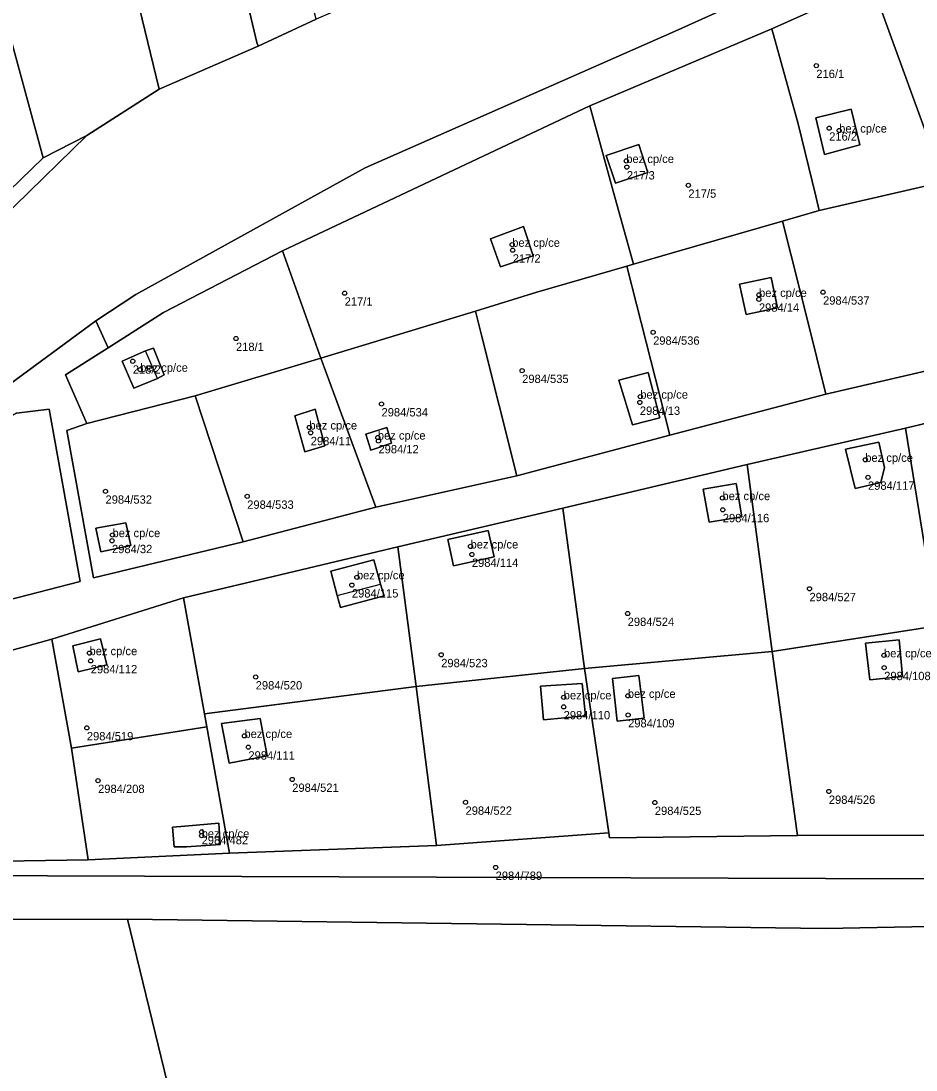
# Model space of a CAD drawing. Extents: x -878211 to -870363, y -1058464 to -1052522.
# Drawn here: x -873974.6 to -873867.2, y -1056112.5 to -1055986.6 of the extents above; entities that cross this region are included whole.
import ezdxf

# ---------------------------------------------------------------- set-up
doc = ezdxf.new("R2010")
doc.units = 0
for name, color, linetype in [('Definiční body', 7, 'Continuous'), ('Polygon budovy', 7, 'Continuous'), ('Polygon parcely', 7, 'Continuous')]:
    doc.layers.add(name, color=color, linetype=linetype)

msp = doc.modelspace()

# ---------------------------------------------------------------- linework, layer by layer
at = {"layer": 'Definiční body'}
for centre in [(-873879.2, -1055991.98994), (-873877.66, -1055999.49994), (-873876.46, -1055999.76994), (-873902, -1056003.41994), (-873901.93, -1056004.15994), (-873894.55, -1056006.34994), (-873915.68, -1056013.46994), (-873915.62, -1056014.12994), (-873935.78, -1056019.28994), (-873878.39, -1056019.16994), (-873886.09, -1056020.01994), (-873886.07, -1056019.48994), (-873898.78, -1056023.97994), (-873948.82, -1056024.72994), (-873961.2, -1056027.44994), (-873960.31, -1056028.45994), (-873914.49, -1056028.56994), (-873900.32, -1056031.68994), (-873931.36, -1056032.57994), (-873900.37, -1056032.38994), (-873940.01, -1056035.38994), (-873939.85, -1056036.02994), (-873931.8, -1056036.59994), (-873931.73, -1056037.00994), (-873873.33, -1056039.26994), (-873873, -1056041.37994), (-873964.47, -1056043.04994), (-873947.47, -1056043.65994), (-873890.46, -1056043.85994), (-873890.42, -1056045.26994), (-873963.63, -1056048.29994), (-873963.69, -1056048.97994), (-873920.68, -1056049.65994), (-873920.52, -1056050.62994), (-873934.31, -1056053.35994), (-873934.91, -1056054.29994), (-873880.02, -1056054.73994), (-873901.83, -1056057.70994), (-873966.39, -1056062.45994), (-873966.24, -1056063.38994), (-873924.2, -1056062.65994), (-873871.08, -1056062.71994), (-873871.06, -1056064.20994), (-873946.45, -1056065.32994), (-873909.5, -1056067.75994), (-873901.81, -1056067.57994), (-873909.51, -1056068.90994), (-873901.78, -1056069.87994), (-873966.71, -1056071.42994), (-873947.8, -1056072.38994), (-873947.33, -1056073.73994), (-873965.36, -1056077.74994), (-873942.07, -1056077.60994), (-873877.7, -1056079.04994), (-873921.28, -1056080.35994), (-873898.57, -1056080.37994), (-873952.94, -1056083.89994), (-873952.94, -1056084.34994), (-873917.67, -1056088.16994)]:
    msp.add_circle(centre, 0.25, dxfattribs=at)
at = {"layer": 'Polygon budovy'}
for points in [[(-873879.24, -1055998.25), (-873878.21, -1056002.64), (-873874, -1056001.51), (-873875.03, -1055997.2)], [(-873900.49, -1056001.46), (-873904.42, -1056002.76), (-873903.29, -1056006.09), (-873899.43, -1056004.8)], [(-873918.3, -1056012.77), (-873917.1, -1056016.13), (-873913.16, -1056014.81), (-873914.33, -1056011.3)], [(-873887.63, -1056021.85), (-873883.84, -1056021.06), (-873884.6, -1056017.39), (-873888.4, -1056018.2), (-873887.86, -1056020.78)], [(-873962.49, -1056027.44), (-873961.09, -1056030.69), (-873958.25, -1056029.51), (-873959.66, -1056026.22)], [(-873899.37, -1056028.79), (-873902.88, -1056029.7), (-873901.27, -1056035.08), (-873897.97, -1056034.22)], [(-873939.31, -1056033.18), (-873941.74, -1056033.99), (-873940.55, -1056038.33), (-873938.15, -1056037.61)], [(-873933.26, -1056036.18), (-873932.65, -1056038.12), (-873930.16, -1056037.29), (-873930.73, -1056035.39)], [(-873871.7, -1056037.17), (-873875.71, -1056038), (-873874.56, -1056042.71), (-873871.46, -1056042), (-873871.04, -1056040.2)], [(-873892.79, -1056042.8), (-873892.05, -1056046.75), (-873888.14, -1056046.12), (-873888.82, -1056042.1)], [(-873965.63, -1056047.46), (-873965.03, -1056050.32), (-873961.45, -1056049.53), (-873962.02, -1056046.82)], [(-873923.41, -1056048.85), (-873922.72, -1056051.99), (-873917.84, -1056050.9), (-873918.55, -1056047.75)], [(-873937.44, -1056052.61), (-873936.66, -1056055.54), (-873931.47, -1056054.18), (-873932.29, -1056051.25)], [(-873968.4, -1056061.59), (-873967.75, -1056064.71), (-873964.3, -1056063.86), (-873965.07, -1056060.76)], [(-873873.3, -1056061.27), (-873872.79, -1056065.66), (-873868.87, -1056065.26), (-873869.28, -1056060.88)], [(-873900.5, -1056065.14), (-873903.66, -1056065.49), (-873903.09, -1056070.63), (-873899.87, -1056070.25)], [(-873907.28, -1056066.1), (-873912.3, -1056066.44), (-873911.93, -1056070.45), (-873906.88, -1056069.99)], [(-873950.54, -1056070.92), (-873949.65, -1056075.65), (-873945.08, -1056074.79), (-873945.92, -1056070.3)], [(-873954.97, -1056083.2), (-873956.44, -1056083.32), (-873956.24, -1056085.71), (-873954.74, -1056085.68), (-873950.73, -1056085.43), (-873950.89, -1056082.86)]]:
    msp.add_lwpolyline(points, close=True, dxfattribs=at)
at = {"layer": 'Polygon parcely'}
for points in [[(-873971.94, -1056003.04), (-873966.71, -1056000.36), (-873958.05, -1055994.81), (-873973.04, -1055933.04), (-873973.58, -1055928.96), (-873988.5, -1055932.46), (-873987.49, -1055942.14), (-873979.72, -1055972.17), (-873977.52, -1055981.57), (-873976.33, -1055986.86)], [(-873949.14, -1055977.16), (-873960.4, -1055930.15), (-873973.04, -1055933.04), (-873958.05, -1055994.81), (-873946.14, -1055989.65), (-873946.3, -1055989.22)], [(-873949.14, -1055977.16), (-873946.3, -1055989.22), (-873946.14, -1055989.65), (-873939.2, -1055986.41), (-873942.39, -1055974.13)], [(-873863.92, -1056005.93), (-873849.64, -1056002.38), (-873859.95, -1055976.8), (-873872.55, -1055982.17)], [(-873863.92, -1056005.93), (-873872.55, -1055982.17), (-873884.55, -1055987.56), (-873881.39, -1055998.99), (-873879.27, -1056007.63), (-873878.85, -1056009.35)], [(-873971.94, -1056003.04), (-873976.33, -1055986.86), (-873996.44, -1055992.14), (-873989.6, -1056020.11)], [(-873884.55, -1055987.56), (-873906.38, -1055996.82), (-873903.56, -1056007.06), (-873901.15, -1056015.82), (-873896.45, -1056014.46), (-873883.25, -1056010.63), (-873878.85, -1056009.35), (-873879.27, -1056007.63), (-873881.39, -1055998.99)], [(-873901.15, -1056015.82), (-873903.56, -1056007.06), (-873906.38, -1055996.82), (-873943.25, -1056014.2), (-873938.62, -1056027.09), (-873920.09, -1056021.43), (-873912.71, -1056019.18), (-873901.93, -1056016.05)], [(-873878.21, -1056002.64), (-873874, -1056001.51), (-873875.03, -1055997.2), (-873879.24, -1055998.25)], [(-873878.21, -1056002.64), (-873879.24, -1055998.25), (-873875.03, -1055997.2), (-873874, -1056001.51)], [(-873975.38, -1056008.83), (-873966.71, -1056000.36), (-873971.94, -1056003.04), (-873989.6, -1056020.11), (-874001.15, -1056032.18), (-874003.01, -1056035.73), (-873989.92, -1056022.91)], [(-873899.43, -1056004.8), (-873900.49, -1056001.46), (-873904.42, -1056002.76), (-873903.29, -1056006.09)], [(-873899.43, -1056004.8), (-873903.29, -1056006.09), (-873904.42, -1056002.76), (-873900.49, -1056001.46)], [(-873883.25, -1056010.63), (-873880.23, -1056022.67), (-873878.04, -1056031.39), (-873859.93, -1056027.19), (-873863.92, -1056005.93), (-873878.85, -1056009.35)], [(-873917.1, -1056016.13), (-873918.3, -1056012.77), (-873914.33, -1056011.3), (-873913.16, -1056014.81)], [(-873917.1, -1056016.13), (-873913.16, -1056014.81), (-873914.33, -1056011.3), (-873918.3, -1056012.77)], [(-873880.23, -1056022.67), (-873883.25, -1056010.63), (-873896.45, -1056014.46), (-873901.15, -1056015.82), (-873901.93, -1056016.05), (-873900.77, -1056020.61), (-873896.77, -1056036.31), (-873878.04, -1056031.39)], [(-873938.62, -1056027.09), (-873943.25, -1056014.2), (-873957.5, -1056021.62), (-873964.15, -1056025.83), (-873969.26, -1056029.06), (-873966.69, -1056034.9), (-873953.71, -1056031.61)], [(-873896.77, -1056036.31), (-873900.77, -1056020.61), (-873901.93, -1056016.05), (-873912.71, -1056019.18), (-873920.09, -1056021.43), (-873919.37, -1056024.32), (-873915.14, -1056041.21)], [(-873887.86, -1056020.78), (-873887.63, -1056021.85), (-873883.84, -1056021.06), (-873884.6, -1056017.39), (-873888.4, -1056018.2)], [(-873887.86, -1056020.78), (-873888.4, -1056018.2), (-873884.6, -1056017.39), (-873883.84, -1056021.06), (-873887.63, -1056021.85)], [(-873919.37, -1056024.32), (-873920.09, -1056021.43), (-873938.62, -1056027.09), (-873932.03, -1056044.96), (-873915.14, -1056041.21)], [(-873957.42, -1056029.06), (-873958.25, -1056029.51), (-873961.09, -1056030.69), (-873962.49, -1056027.44), (-873959.66, -1056026.22), (-873958.72, -1056025.88)], [(-873957.42, -1056029.06), (-873958.72, -1056025.88), (-873959.66, -1056026.22), (-873962.49, -1056027.44), (-873961.09, -1056030.69), (-873958.25, -1056029.51)], [(-873932.03, -1056044.96), (-873938.62, -1056027.09), (-873953.71, -1056031.61), (-873947.96, -1056049.12)], [(-873897.97, -1056034.22), (-873899.37, -1056028.79), (-873902.88, -1056029.7), (-873901.27, -1056035.08)], [(-873897.97, -1056034.22), (-873901.27, -1056035.08), (-873902.88, -1056029.7), (-873899.37, -1056028.79)], [(-873861.04, -1056058.94), (-873842.65, -1056057.61), (-873846.23, -1056030.16), (-873868.5, -1056035.48), (-873864.66, -1056059.2)], [(-873953.71, -1056031.61), (-873966.69, -1056034.9), (-873969.12, -1056035.77), (-873965.9, -1056053.41), (-873947.96, -1056049.12)], [(-873985.07, -1056058.37), (-873967.5, -1056053.87), (-873971.22, -1056033.18), (-873975.13, -1056033.66), (-873988.15, -1056041.27), (-873992.97, -1056046.1)], [(-873938.15, -1056037.61), (-873939.31, -1056033.18), (-873941.74, -1056033.99), (-873940.55, -1056038.33)], [(-873938.15, -1056037.61), (-873940.55, -1056038.33), (-873941.74, -1056033.99), (-873939.31, -1056033.18)], [(-873933.26, -1056036.18), (-873932.65, -1056038.12), (-873930.16, -1056037.29), (-873930.73, -1056035.39)], [(-873933.26, -1056036.18), (-873930.73, -1056035.39), (-873930.16, -1056037.29), (-873932.65, -1056038.12)], [(-873868.5, -1056035.48), (-873887.49, -1056039.84), (-873884.49, -1056062.27), (-873864.66, -1056059.2)], [(-873871.46, -1056042), (-873871.04, -1056040.2), (-873871.7, -1056037.17), (-873875.71, -1056038), (-873874.56, -1056042.71)], [(-873871.46, -1056042), (-873874.56, -1056042.71), (-873875.71, -1056038), (-873871.7, -1056037.17), (-873871.04, -1056040.2)], [(-873907, -1056064.3), (-873884.49, -1056062.27), (-873887.49, -1056039.84), (-873909.62, -1056045.07)], [(-873888.82, -1056042.1), (-873892.79, -1056042.8), (-873892.05, -1056046.75), (-873888.14, -1056046.12)], [(-873888.82, -1056042.1), (-873888.14, -1056046.12), (-873892.05, -1056046.75), (-873892.79, -1056042.8)], [(-873909.62, -1056045.07), (-873929.41, -1056049.7), (-873927.19, -1056066.46), (-873907, -1056064.3)], [(-873965.63, -1056047.46), (-873965.03, -1056050.32), (-873961.45, -1056049.53), (-873962.02, -1056046.82)], [(-873965.63, -1056047.46), (-873962.02, -1056046.82), (-873961.45, -1056049.53), (-873965.03, -1056050.32)], [(-873918.55, -1056047.75), (-873923.41, -1056048.85), (-873922.72, -1056051.99), (-873917.84, -1056050.9)], [(-873918.55, -1056047.75), (-873917.84, -1056050.9), (-873922.72, -1056051.99), (-873923.41, -1056048.85)], [(-873927.19, -1056066.46), (-873929.41, -1056049.7), (-873955.12, -1056055.84), (-873952.61, -1056069.75)], [(-873937.44, -1056052.61), (-873936.66, -1056055.54), (-873936.26, -1056056.97), (-873931.06, -1056055.59), (-873931.47, -1056054.18), (-873932.29, -1056051.25)], [(-873937.44, -1056052.61), (-873932.29, -1056051.25), (-873931.47, -1056054.18), (-873931.06, -1056055.59), (-873936.26, -1056056.97), (-873936.66, -1056055.54)], [(-873955.12, -1056055.84), (-873970.91, -1056060.77), (-873968.55, -1056073.84), (-873952.33, -1056071.3), (-873952.61, -1056069.75)], [(-873863.42, -1056084.29), (-873863.45, -1056083.69), (-873864.66, -1056059.2), (-873884.49, -1056062.27), (-873881.55, -1056083.76), (-873881.47, -1056084.35)], [(-873992.23, -1056087.66), (-873966.56, -1056087.27), (-873968.55, -1056073.84), (-873970.91, -1056060.77), (-873994.59, -1056067.33)], [(-873967.75, -1056064.71), (-873964.3, -1056063.86), (-873965.07, -1056060.76), (-873968.4, -1056061.59)], [(-873967.75, -1056064.71), (-873968.4, -1056061.59), (-873965.07, -1056060.76), (-873964.3, -1056063.86)], [(-873868.87, -1056065.26), (-873869.28, -1056060.88), (-873873.3, -1056061.27), (-873872.79, -1056065.66)], [(-873868.87, -1056065.26), (-873872.79, -1056065.66), (-873873.3, -1056061.27), (-873869.28, -1056060.88)], [(-873881.55, -1056083.76), (-873884.49, -1056062.27), (-873907, -1056064.3), (-873904.11, -1056084.01), (-873904.02, -1056084.6), (-873881.47, -1056084.35)], [(-873907, -1056064.3), (-873927.19, -1056066.46), (-873924.77, -1056085.52), (-873904.11, -1056084.01)], [(-873903.09, -1056070.63), (-873899.87, -1056070.25), (-873900.5, -1056065.14), (-873903.66, -1056065.49)], [(-873903.09, -1056070.63), (-873903.66, -1056065.49), (-873900.5, -1056065.14), (-873899.87, -1056070.25)], [(-873949.6, -1056086.44), (-873924.77, -1056085.52), (-873927.19, -1056066.46), (-873952.61, -1056069.75), (-873952.33, -1056071.3)], [(-873906.88, -1056069.99), (-873907.28, -1056066.1), (-873912.3, -1056066.44), (-873911.93, -1056070.45)], [(-873906.88, -1056069.99), (-873911.93, -1056070.45), (-873912.3, -1056066.44), (-873907.28, -1056066.1)], [(-873945.92, -1056070.3), (-873950.54, -1056070.92), (-873949.65, -1056075.65), (-873945.08, -1056074.79)], [(-873945.92, -1056070.3), (-873945.08, -1056074.79), (-873949.65, -1056075.65), (-873950.54, -1056070.92)], [(-873952.33, -1056071.3), (-873968.55, -1056073.84), (-873966.56, -1056087.27), (-873949.6, -1056086.44)], [(-873994.8, -1056089.08), (-873878.08, -1056089.5), (-873840.34, -1056089.55), (-873842.5, -1056082.5), (-873863.42, -1056084.29), (-873881.47, -1056084.35), (-873904.02, -1056084.6), (-873904.11, -1056084.01), (-873924.77, -1056085.52), (-873949.6, -1056086.44), (-873966.56, -1056087.27), (-873992.23, -1056087.66), (-873995.12, -1056087.84)], [(-873950.73, -1056085.43), (-873954.74, -1056085.68), (-873956.24, -1056085.71), (-873956.44, -1056083.32), (-873954.97, -1056083.2), (-873950.89, -1056082.86)], [(-873950.73, -1056085.43), (-873950.89, -1056082.86), (-873954.97, -1056083.2), (-873956.44, -1056083.32), (-873956.24, -1056085.71), (-873954.74, -1056085.68)], [(-873965.35, -1056164.18), (-873947.09, -1056155), (-873961.82, -1056094.39), (-874004.66, -1056094.51), (-874014.9, -1056098.66), (-874022.95, -1056110.18), (-874027.4, -1056124.02), (-874040.47, -1056163.31), (-874041.38, -1056163.05), (-874042.62, -1056175.62), (-874041.72, -1056201.74), (-874038.77, -1056221.03), (-874035.3, -1056231.92), (-874016.67, -1056231.12), (-873971.13, -1056232.61), (-873962.33, -1056230.05)], [(-873849.14, -1056094.93), (-873878.1, -1056095.5), (-873961.82, -1056094.39), (-873947.09, -1056155), (-873965.35, -1056164.18), (-873962.33, -1056230.05), (-873888.36, -1056222.44), (-873858.28, -1056224.11), (-873841.07, -1056228.71), (-873838.28, -1056147.4)]]:
    msp.add_lwpolyline(points, close=True, dxfattribs=at)
for points in [[(-873865.37, -1055954.75), (-873878.23, -1055960.39), (-873892.52, -1055966.18), (-873911.31, -1055974.31), (-873925.46, -1055980.46), (-873932.28, -1055983.42), (-873939.2, -1055986.41), (-873946.14, -1055989.65), (-873958.05, -1055994.81), (-873966.71, -1056000.36), (-873975.38, -1056008.83), (-873989.92, -1056022.91), (-874003.01, -1056035.73), (-874039.57, -1056083.57), (-874048.77, -1056107.25), (-874057.99, -1056135.83)], [(-874033.12, -1056122.42), (-874026.65, -1056099.18), (-874012.21, -1056074.45), (-874005.36, -1056063.14), (-874001, -1056055.93), (-873994.02, -1056044.02), (-873976.69, -1056030.75), (-873965.62, -1056022.6), (-873960.85, -1056019.45), (-873933.34, -1056004.26), (-873896.15, -1055987.86), (-873830.39, -1055958.21)], [(-873830.39, -1055958.21), (-873896.15, -1055987.86), (-873933.34, -1056004.26), (-873960.85, -1056019.45), (-873965.62, -1056022.6), (-873964.15, -1056025.83), (-873957.5, -1056021.62), (-873943.25, -1056014.2), (-873906.38, -1055996.82), (-873884.55, -1055987.56), (-873872.55, -1055982.17), (-873859.95, -1055976.8)], [(-873859.93, -1056027.19), (-873878.04, -1056031.39), (-873896.77, -1056036.31), (-873915.14, -1056041.21), (-873932.03, -1056044.96), (-873947.96, -1056049.12), (-873965.9, -1056053.41), (-873969.12, -1056035.77), (-873966.69, -1056034.9), (-873969.26, -1056029.06), (-873964.15, -1056025.83), (-873965.62, -1056022.6), (-873976.69, -1056030.75)], [(-873994.59, -1056067.33), (-873970.91, -1056060.77), (-873955.12, -1056055.84), (-873929.41, -1056049.7), (-873909.62, -1056045.07), (-873887.49, -1056039.84), (-873868.5, -1056035.48), (-873846.23, -1056030.16)], [(-873975.13, -1056033.66), (-873971.22, -1056033.18), (-873967.5, -1056053.87), (-873985.07, -1056058.37)], [(-873840.34, -1056089.55), (-873878.08, -1056089.5), (-873994.8, -1056089.08), (-874000.16, -1056089.06), (-874019.41, -1056095.51), (-874027.71, -1056108.65), (-874034.52, -1056132.5), (-874040.39, -1056153.05), (-874041.38, -1056163.05), (-874040.47, -1056163.31), (-874027.4, -1056124.02), (-874022.95, -1056110.18), (-874014.9, -1056098.66), (-874004.66, -1056094.51), (-873961.82, -1056094.39), (-873878.1, -1056095.5), (-873849.14, -1056094.93)]]:
    msp.add_lwpolyline(points, dxfattribs=at)

# ---------------------------------------------------------------- texts
at = {"layer": 'Definiční body'}
for s, p in [('216/1', (-873879.2, -1055993.479)), ('bez cp/ce', (-873876.46, -1056000.02)), ('216/2', (-873877.66, -1056000.989)), ('bez cp/ce', (-873902, -1056003.669)), ('217/3', (-873901.93, -1056005.649)), ('217/5', (-873894.55, -1056007.839)), ('bez cp/ce', (-873915.68, -1056013.72)), ('217/2', (-873915.62, -1056015.619)), ('bez cp/ce', (-873886.07, -1056019.74)), ('217/1', (-873935.78, -1056020.779)), ('2984/14', (-873886.09, -1056021.509)), ('2984/537', (-873878.39, -1056020.659)), ('218/1', (-873948.82, -1056026.219)), ('2984/536', (-873898.78, -1056025.469)), ('218/2', (-873961.2, -1056028.939)), ('bez cp/ce', (-873960.31, -1056028.71)), ('2984/535', (-873914.49, -1056030.059)), ('bez cp/ce', (-873900.32, -1056031.94)), ('2984/534', (-873931.36, -1056034.069)), ('2984/13', (-873900.37, -1056033.879)), ('bez cp/ce', (-873940.01, -1056035.639)), ('2984/11', (-873939.85, -1056037.519)), ('bez cp/ce', (-873931.8, -1056036.85)), ('2984/12', (-873931.73, -1056038.499)), ('bez cp/ce', (-873873.33, -1056039.52)), ('2984/117', (-873873, -1056042.869)), ('bez cp/ce', (-873890.46, -1056044.11)), ('2984/532', (-873964.47, -1056044.539)), ('2984/533', (-873947.47, -1056045.149)), ('2984/116', (-873890.42, -1056046.759)), ('bez cp/ce', (-873963.63, -1056048.55)), ('2984/32', (-873963.69, -1056050.469)), ('bez cp/ce', (-873920.68, -1056049.909)), ('2984/114', (-873920.52, -1056052.119)), ('bez cp/ce', (-873934.31, -1056053.61)), ('2984/115', (-873934.91, -1056055.789)), ('2984/527', (-873880.02, -1056056.229)), ('2984/524', (-873901.83, -1056059.199)), ('bez cp/ce', (-873966.39, -1056062.71)), ('bez cp/ce', (-873871.08, -1056062.97)), ('2984/523', (-873924.2, -1056064.149)), ('2984/112', (-873966.24, -1056064.879)), ('2984/520', (-873946.45, -1056066.819)), ('2984/108', (-873871.06, -1056065.699)), ('bez cp/ce', (-873909.5, -1056068.01)), ('bez cp/ce', (-873901.81, -1056067.83)), ('2984/110', (-873909.51, -1056070.399)), ('2984/109', (-873901.78, -1056071.369)), ('2984/519', (-873966.71, -1056072.919)), ('bez cp/ce', (-873947.8, -1056072.639)), ('2984/111', (-873947.33, -1056075.229)), ('2984/208', (-873965.36, -1056079.239)), ('2984/521', (-873942.07, -1056079.099)), ('2984/526', (-873877.7, -1056080.539)), ('2984/522', (-873921.28, -1056081.849)), ('2984/525', (-873898.57, -1056081.869)), ('2984/482', (-873952.94, -1056085.389)), ('bez cp/ce', (-873952.94, -1056084.6)), ('2984/789', (-873917.67, -1056089.659))]:
    msp.add_text(s, height=0.999996, dxfattribs=at).set_placement(p)

doc.saveas('drawing.dxf')
